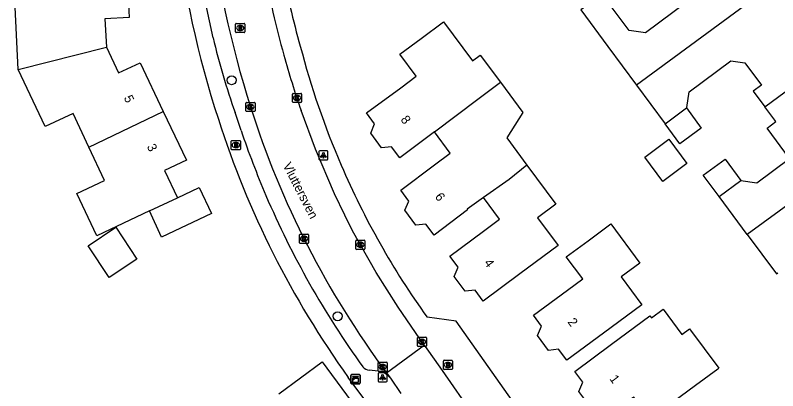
# Model space of a CAD drawing. Extents: x 163427 to 164190, y 380331 to 381641.
# Drawn here: x 163705.7 to 163788.9, y 381172.6 to 381213.6 of the extents above; entities that cross this region are included whole.
import ezdxf

# ---------------------------------------------------------------- set-up
doc = ezdxf.new("R2010")
doc.units = 0
for name, color, linetype in [('IMGEO_Boom', 7, 'Continuous'), ('IMGEO_Brandkraan', 7, 'Continuous'), ('IMGEO_Kast', 7, 'Continuous'), ('IMGEO_Kolk', 7, 'Continuous'), ('IMGEO_Lichtpunt', 7, 'Continuous'), ('IMGEO_Openbare_ruimte_label', 7, 'Continuous'), ('IMGEO_Pand', 7, 'Continuous'), ('IMGEO_Pand_nummerreeks', 7, 'Continuous'), ('IMGEO_Rijbaan_lokaal_open', 7, 'Continuous'), ('IMGEO_Rioolput', 7, 'Continuous'), ('IMGEO_Voetpad_open', 7, 'Continuous')]:
    doc.layers.add(name, color=color, linetype=linetype)

msp = doc.modelspace()

# ---------------------------------------------------------------- linework, layer by layer
at = {"layer": 'IMGEO_Boom'}
for centre in [(163729.338, 381206.491), (163740.905, 381180.716)]:
    msp.add_circle(centre, 0.489, dxfattribs=at)
at = {"layer": 'IMGEO_Brandkraan'}
for p, q in [((163729.294, 381198.975), (163729.294, 381199.827)), ((163729.369, 381199.901), (163730.221, 381199.901)), ((163729.782, 381199.681), (163729.807, 381199.681)), ((163730.295, 381199.827), (163730.295, 381198.975)), ((163730.221, 381198.901), (163729.369, 381198.901)), ((163729.805, 381199.121), (163729.78, 381199.121)), ((163752.447, 381174.976), (163752.447, 381175.828)), ((163752.522, 381175.902), (163753.374, 381175.902)), ((163752.935, 381175.682), (163752.96, 381175.682)), ((163753.448, 381175.828), (163753.448, 381174.976)), ((163753.374, 381174.902), (163752.522, 381174.902)), ((163752.958, 381175.122), (163752.933, 381175.122))]:
    msp.add_line(p, q, dxfattribs=at)
for points in [[(163729.294, 381198.975), (163729.294, 381199.827)], [(163729.369, 381199.901), (163730.221, 381199.901)], [(163730.295, 381199.827), (163730.295, 381198.975)], [(163730.221, 381198.901), (163729.369, 381198.901)], [(163729.642, 381199.601), (163729.642, 381199.201), (163729.855, 381199.201)], [(163729.873, 381199.601), (163729.642, 381199.601)], [(163729.821, 381199.52), (163729.767, 381199.52), (163729.767, 381199.444)], [(163729.767, 381199.444), (163729.82, 381199.444)], [(163729.829, 381199.368), (163729.767, 381199.368), (163729.767, 381199.287)], [(163729.767, 381199.287), (163729.829, 381199.287)], [(163752.447, 381174.976), (163752.447, 381175.828)], [(163752.522, 381175.902), (163753.374, 381175.902)], [(163752.795, 381175.602), (163752.795, 381175.202), (163753.008, 381175.202)], [(163753.026, 381175.602), (163752.795, 381175.602)], [(163752.974, 381175.521), (163752.92, 381175.521), (163752.92, 381175.445)], [(163753.448, 381175.828), (163753.448, 381174.976)], [(163753.374, 381174.902), (163752.522, 381174.902)], [(163752.92, 381175.445), (163752.973, 381175.445)], [(163752.982, 381175.369), (163752.92, 381175.369), (163752.92, 381175.288)], [(163752.92, 381175.288), (163752.982, 381175.288)]]:
    msp.add_lwpolyline(points, dxfattribs=at)
for centre, radius, start, end in [((163729.371, 381199.825), 0.0765, 91.55205, 178.44795), ((163729.371, 381199.825), 0.0765, 91.55205, 178.44795), ((163730.219, 381199.825), 0.0765, 1.55205, 88.44795), ((163730.219, 381199.825), 0.0765, 1.55205, 88.44795), ((163729.371, 381198.977), 0.0765, 181.55205, 268.44795), ((163729.371, 381198.977), 0.0765, 181.55205, 268.44795), ((163729.822, 381199.482), 0.0379, 267.82845, 90.93552), ((163729.83, 381199.327), 0.0404, 269.87594, 90.50774), ((163729.861, 381199.452), 0.251, 268.66757, 293.53466), ((163729.877, 381199.456), 0.145, 59.4692, 91.53667), ((163729.902, 381199.503), 0.0922, 285.51372, 58.15012), ((163729.907, 381199.311), 0.105, 301.31148, 78.98903), ((163730.219, 381198.977), 0.0765, 271.55205, 358.44795), ((163730.219, 381198.977), 0.0765, 271.55205, 358.44795), ((163752.524, 381175.826), 0.0765, 91.55205, 178.44795), ((163752.524, 381175.826), 0.0765, 91.55205, 178.44795), ((163752.975, 381175.483), 0.0379, 267.82845, 90.93552), ((163753.03, 381175.457), 0.145, 59.4692, 91.53667), ((163753.055, 381175.504), 0.0922, 285.51372, 58.15012), ((163753.372, 381175.826), 0.0765, 1.55205, 88.44795), ((163753.372, 381175.826), 0.0765, 1.55205, 88.44795), ((163752.524, 381174.978), 0.0765, 181.55205, 268.44795), ((163752.524, 381174.978), 0.0765, 181.55205, 268.44795), ((163752.983, 381175.328), 0.0404, 269.87594, 90.50774), ((163753.014, 381175.453), 0.251, 268.66757, 293.53466), ((163753.06, 381175.312), 0.105, 301.31148, 78.98903), ((163753.372, 381174.978), 0.0765, 271.55205, 358.44795), ((163753.372, 381174.978), 0.0765, 271.55205, 358.44795)]:
    msp.add_arc(centre, radius, start, end, dxfattribs=at)
for centre, major_axis, ratio, start_param, end_param in [((163729.781, 381199.401), (-0.387, 0.002), 0.722429, 4.712389, 7.853982), ((163729.806, 381199.401), (-0.39, 0.002), 0.717154, 1.570796, 4.712389), ((163752.934, 381175.402), (-0.387, 0.002), 0.722429, 4.712389, 7.853982), ((163752.959, 381175.402), (-0.39, 0.002), 0.717154, 1.570796, 4.712389)]:
    msp.add_ellipse(centre, major_axis=major_axis, ratio=ratio, start_param=start_param, end_param=end_param, dxfattribs=at)
at = {"layer": 'IMGEO_Kast'}
for p, q in [((163742.361, 381173.418), (163742.361, 381174.259)), ((163742.361, 381174.259), (163742.361, 381173.418)), ((163742.436, 381174.343), (163743.277, 381174.343)), ((163743.277, 381174.343), (163742.436, 381174.343)), ((163743.361, 381174.268), (163743.361, 381173.427)), ((163743.361, 381173.427), (163743.361, 381174.268)), ((163743.286, 381173.343), (163742.445, 381173.343)), ((163742.445, 381173.343), (163743.286, 381173.343))]:
    msp.add_line(p, q, dxfattribs=at)
for points in [[(163742.556, 381174.133), (163743.156, 381174.133), (163743.156, 381174.048), (163742.556, 381174.048), (163742.556, 381174.133)], [(163742.556, 381173.958), (163743.156, 381173.958), (163743.156, 381173.469), (163742.556, 381173.469), (163742.556, 381173.958)]]:
    msp.add_lwpolyline(points, dxfattribs=at)
msp.add_circle((163742.64, 381173.807), 0.0377, dxfattribs=at)
for centre, start, end in [((163742.439, 381174.265), 92.4484, 184.28452), ((163742.439, 381174.265), 92.4484, 184.28452), ((163743.283, 381174.265), 2.4484, 94.28452), ((163743.283, 381174.265), 2.4484, 94.28452), ((163742.439, 381173.421), 182.4484, 274.28452), ((163742.439, 381173.421), 182.4484, 274.28452), ((163743.283, 381173.421), 272.4484, 4.28452), ((163743.283, 381173.421), 272.4484, 4.28452)]:
    msp.add_arc(centre, 0.0779, start, end, dxfattribs=at)
at = {"layer": 'IMGEO_Kolk'}
for p, q in [((163735.979, 381204.127), (163735.979, 381204.979)), ((163736.054, 381205.053), (163736.906, 381205.053)), ((163736.467, 381204.833), (163736.492, 381204.833)), ((163736.98, 381204.979), (163736.98, 381204.127)), ((163730.89, 381203.144), (163730.89, 381203.996)), ((163730.965, 381204.07), (163731.817, 381204.07)), ((163731.378, 381203.85), (163731.403, 381203.85)), ((163731.891, 381203.996), (163731.891, 381203.144)), ((163736.906, 381204.053), (163736.054, 381204.053)), ((163736.49, 381204.273), (163736.465, 381204.273)), ((163731.817, 381203.07), (163730.965, 381203.07)), ((163731.401, 381203.29), (163731.376, 381203.29)), ((163736.819, 381189.672), (163737.671, 381189.672)), ((163736.744, 381188.746), (163736.744, 381189.598)), ((163737.255, 381188.892), (163737.23, 381188.892)), ((163737.232, 381189.452), (163737.257, 381189.452)), ((163737.745, 381189.598), (163737.745, 381188.746)), ((163742.887, 381188.092), (163742.887, 381188.944)), ((163742.962, 381189.018), (163743.814, 381189.018)), ((163743.375, 381188.798), (163743.4, 381188.798)), ((163743.888, 381188.944), (163743.888, 381188.092)), ((163737.671, 381188.672), (163736.819, 381188.672)), ((163743.814, 381188.018), (163742.962, 381188.018)), ((163743.398, 381188.238), (163743.373, 381188.238)), ((163749.612, 381177.495), (163749.612, 381178.347)), ((163749.687, 381178.421), (163750.539, 381178.421)), ((163750.1, 381178.201), (163750.125, 381178.201)), ((163750.613, 381178.347), (163750.613, 381177.495)), ((163750.539, 381177.421), (163749.687, 381177.421)), ((163750.123, 381177.641), (163750.098, 381177.641)), ((163745.317, 381174.758), (163745.317, 381175.61)), ((163745.392, 381175.684), (163746.244, 381175.684)), ((163746.318, 381175.61), (163746.318, 381174.758)), ((163746.244, 381174.684), (163745.392, 381174.684)), ((163745.828, 381174.904), (163745.803, 381174.904)), ((163745.805, 381175.464), (163745.83, 381175.464))]:
    msp.add_line(p, q, dxfattribs=at)
for points in [[(163735.979, 381204.127), (163735.979, 381204.979)], [(163736.054, 381205.053), (163736.906, 381205.053)], [(163736.3, 381204.753), (163736.423, 381204.753), (163736.423, 381204.602), (163736.553, 381204.753), (163736.717, 381204.753), (163736.571, 381204.602), (163736.724, 381204.353), (163736.572, 381204.353), (163736.487, 381204.517), (163736.423, 381204.45), (163736.423, 381204.353), (163736.3, 381204.353), (163736.3, 381204.753)], [(163736.98, 381204.979), (163736.98, 381204.127)], [(163730.89, 381203.144), (163730.89, 381203.996)], [(163730.965, 381204.07), (163731.817, 381204.07)], [(163731.891, 381203.996), (163731.891, 381203.144)], [(163736.906, 381204.053), (163736.054, 381204.053)], [(163731.817, 381203.07), (163730.965, 381203.07)], [(163731.211, 381203.77), (163731.334, 381203.77), (163731.334, 381203.619), (163731.464, 381203.77), (163731.628, 381203.77), (163731.482, 381203.619), (163731.635, 381203.37), (163731.483, 381203.37), (163731.398, 381203.534), (163731.334, 381203.467), (163731.334, 381203.37), (163731.211, 381203.37), (163731.211, 381203.77)], [(163736.819, 381189.672), (163737.671, 381189.672)], [(163736.744, 381188.746), (163736.744, 381189.598)], [(163737.065, 381189.372), (163737.188, 381189.372), (163737.188, 381189.221), (163737.318, 381189.372), (163737.482, 381189.372), (163737.336, 381189.221), (163737.489, 381188.972), (163737.337, 381188.972), (163737.252, 381189.136), (163737.188, 381189.069), (163737.188, 381188.972), (163737.065, 381188.972), (163737.065, 381189.372)], [(163737.745, 381189.598), (163737.745, 381188.746)], [(163742.887, 381188.092), (163742.887, 381188.944)], [(163742.962, 381189.018), (163743.814, 381189.018)], [(163743.888, 381188.944), (163743.888, 381188.092)], [(163737.671, 381188.672), (163736.819, 381188.672)], [(163743.814, 381188.018), (163742.962, 381188.018)], [(163743.208, 381188.718), (163743.331, 381188.718), (163743.331, 381188.567), (163743.461, 381188.718), (163743.625, 381188.718), (163743.479, 381188.567), (163743.632, 381188.318), (163743.48, 381188.318), (163743.395, 381188.482), (163743.331, 381188.415), (163743.331, 381188.318), (163743.208, 381188.318), (163743.208, 381188.718)], [(163749.612, 381177.495), (163749.612, 381178.347)], [(163749.687, 381178.421), (163750.539, 381178.421)], [(163749.933, 381178.121), (163750.056, 381178.121), (163750.056, 381177.97), (163750.186, 381178.121), (163750.35, 381178.121), (163750.204, 381177.97), (163750.357, 381177.721), (163750.205, 381177.721), (163750.12, 381177.885), (163750.056, 381177.818), (163750.056, 381177.721), (163749.933, 381177.721), (163749.933, 381178.121)], [(163750.613, 381178.347), (163750.613, 381177.495)], [(163750.539, 381177.421), (163749.687, 381177.421)], [(163745.317, 381174.758), (163745.317, 381175.61)], [(163745.392, 381175.684), (163746.244, 381175.684)], [(163746.318, 381175.61), (163746.318, 381174.758)], [(163746.244, 381174.684), (163745.392, 381174.684)], [(163745.638, 381175.384), (163745.761, 381175.384), (163745.761, 381175.233), (163745.891, 381175.384), (163746.055, 381175.384), (163745.909, 381175.233), (163746.062, 381174.984), (163745.91, 381174.984), (163745.825, 381175.148), (163745.761, 381175.081), (163745.761, 381174.984), (163745.638, 381174.984), (163745.638, 381175.384)]]:
    msp.add_lwpolyline(points, dxfattribs=at)
for centre, start, end in [((163736.056, 381204.977), 91.55205, 178.44795), ((163736.056, 381204.977), 91.55205, 178.44795), ((163736.904, 381204.977), 1.55205, 88.44795), ((163736.904, 381204.977), 1.55205, 88.44795), ((163730.967, 381203.994), 91.55205, 178.44795), ((163730.967, 381203.994), 91.55205, 178.44795), ((163731.815, 381203.994), 1.55205, 88.44795), ((163731.815, 381203.994), 1.55205, 88.44795), ((163736.056, 381204.129), 181.55205, 268.44795), ((163736.056, 381204.129), 181.55205, 268.44795), ((163736.904, 381204.129), 271.55205, 358.44795), ((163736.904, 381204.129), 271.55205, 358.44795), ((163730.967, 381203.146), 181.55205, 268.44795), ((163730.967, 381203.146), 181.55205, 268.44795), ((163731.815, 381203.146), 271.55205, 358.44795), ((163731.815, 381203.146), 271.55205, 358.44795), ((163736.821, 381189.596), 91.55205, 178.44795), ((163736.821, 381189.596), 91.55205, 178.44795), ((163737.669, 381189.596), 1.55205, 88.44795), ((163737.669, 381189.596), 1.55205, 88.44795), ((163742.964, 381188.942), 91.55205, 178.44795), ((163742.964, 381188.942), 91.55205, 178.44795), ((163743.812, 381188.942), 1.55205, 88.44795), ((163743.812, 381188.942), 1.55205, 88.44795), ((163736.821, 381188.748), 181.55205, 268.44795), ((163736.821, 381188.748), 181.55205, 268.44795), ((163737.669, 381188.748), 271.55205, 358.44795), ((163737.669, 381188.748), 271.55205, 358.44795), ((163742.964, 381188.094), 181.55205, 268.44795), ((163742.964, 381188.094), 181.55205, 268.44795), ((163743.812, 381188.094), 271.55205, 358.44795), ((163743.812, 381188.094), 271.55205, 358.44795), ((163749.689, 381178.345), 91.55205, 178.44795), ((163749.689, 381178.345), 91.55205, 178.44795), ((163750.537, 381178.345), 1.55205, 88.44795), ((163750.537, 381178.345), 1.55205, 88.44795), ((163749.689, 381177.497), 181.55205, 268.44795), ((163749.689, 381177.497), 181.55205, 268.44795), ((163750.537, 381177.497), 271.55205, 358.44795), ((163750.537, 381177.497), 271.55205, 358.44795), ((163745.394, 381175.608), 91.55205, 178.44795), ((163745.394, 381175.608), 91.55205, 178.44795), ((163746.242, 381175.608), 1.55205, 88.44795), ((163746.242, 381175.608), 1.55205, 88.44795), ((163745.394, 381174.76), 181.55205, 268.44795), ((163745.394, 381174.76), 181.55205, 268.44795), ((163746.242, 381174.76), 271.55205, 358.44795), ((163746.242, 381174.76), 271.55205, 358.44795)]:
    msp.add_arc(centre, 0.0765, start, end, dxfattribs=at)
for centre, major_axis, ratio, start_param, end_param in [((163736.466, 381204.553), (-0.387, 0.002), 0.722429, 4.712389, 7.853982), ((163736.491, 381204.553), (-0.39, 0.002), 0.717154, 1.570796, 4.712389), ((163731.377, 381203.57), (-0.387, 0.002), 0.722429, 4.712389, 7.853982), ((163731.402, 381203.57), (-0.39, 0.002), 0.717154, 1.570796, 4.712389), ((163737.231, 381189.172), (-0.387, 0.002), 0.722429, 4.712389, 7.853982), ((163737.256, 381189.172), (-0.39, 0.002), 0.717154, 1.570796, 4.712389), ((163743.374, 381188.518), (-0.387, 0.002), 0.722429, 4.712389, 7.853982), ((163743.399, 381188.518), (-0.39, 0.002), 0.717154, 1.570796, 4.712389), ((163750.099, 381177.921), (-0.387, 0.002), 0.722429, 4.712389, 7.853982), ((163750.124, 381177.921), (-0.39, 0.002), 0.717154, 1.570796, 4.712389), ((163745.804, 381175.184), (-0.387, 0.002), 0.722429, 4.712389, 7.853982), ((163745.829, 381175.184), (-0.39, 0.002), 0.717154, 1.570796, 4.712389)]:
    msp.add_ellipse(centre, major_axis=major_axis, ratio=ratio, start_param=start_param, end_param=end_param, dxfattribs=at)
at = {"layer": 'IMGEO_Lichtpunt'}
for p, q in [((163738.854, 381198.688), (163738.854, 381197.881)), ((163738.854, 381198.688), (163738.854, 381197.881)), ((163739.756, 381198.783), (163738.948, 381198.783)), ((163739.756, 381198.783), (163738.948, 381198.783)), ((163739.85, 381197.881), (163739.85, 381198.688)), ((163739.85, 381197.881), (163739.85, 381198.688)), ((163738.948, 381197.787), (163739.756, 381197.787)), ((163738.948, 381197.787), (163739.756, 381197.787)), ((163745.32, 381174.446), (163745.32, 381173.639)), ((163745.32, 381174.446), (163745.32, 381173.639)), ((163746.222, 381174.541), (163745.414, 381174.541)), ((163746.222, 381174.541), (163745.414, 381174.541)), ((163746.316, 381173.639), (163746.316, 381174.446)), ((163746.316, 381173.639), (163746.316, 381174.446)), ((163745.414, 381173.545), (163746.222, 381173.545)), ((163745.414, 381173.545), (163746.222, 381173.545))]:
    msp.add_line(p, q, dxfattribs=at)
for points in [[(163739.228, 381198.352), (163739.267, 381198.324), (163739.079, 381198.062), (163739.041, 381198.089), (163739.228, 381198.352)], [(163739.33, 381198.304), (163739.377, 381198.304), (163739.377, 381197.982), (163739.33, 381197.982), (163739.33, 381198.304)], [(163739.44, 381198.324), (163739.478, 381198.351), (163739.665, 381198.089), (163739.626, 381198.061), (163739.44, 381198.324)], [(163745.694, 381174.11), (163745.733, 381174.082), (163745.545, 381173.82), (163745.507, 381173.847), (163745.694, 381174.11)], [(163745.796, 381174.062), (163745.843, 381174.062), (163745.843, 381173.74), (163745.796, 381173.74), (163745.796, 381174.062)], [(163745.906, 381174.082), (163745.944, 381174.109), (163746.131, 381173.847), (163746.092, 381173.819), (163745.906, 381174.082)]]:
    msp.add_lwpolyline(points, dxfattribs=at)
for centre in [(163739.353, 381198.486), (163745.819, 381174.244)]:
    msp.add_circle(centre, 0.0994, dxfattribs=at)
for centre, start, end in [((163738.948, 381198.688), 90, 180), ((163738.948, 381198.688), 90, 180), ((163739.756, 381198.688), 0, 90), ((163739.756, 381198.688), 0, 90), ((163738.948, 381197.881), 180, 270), ((163738.948, 381197.881), 180, 270), ((163739.756, 381197.881), 270, 0), ((163739.756, 381197.881), 270, 360), ((163745.414, 381174.446), 90, 180), ((163745.414, 381174.446), 90, 180), ((163746.222, 381174.446), 0, 90), ((163746.222, 381174.446), 0, 90), ((163745.414, 381173.639), 180, 270), ((163745.414, 381173.639), 180, 270), ((163746.222, 381173.639), 270, 0), ((163746.222, 381173.639), 270, 360)]:
    msp.add_arc(centre, 0.0946, start, end, dxfattribs=at)
at = {"layer": 'IMGEO_Pand'}
for points in [[(163775.38, 381219.995), (163776.628, 381218.306), (163777.522, 381218.964), (163779.299, 381216.563), (163779.051, 381215.036), (163774.509, 381211.674), (163772.723, 381211.907), (163769.783, 381215.878), (163767.453, 381214.164), (163770.398, 381210.186), (163773.534, 381205.95)], [(163717.855, 381219.215), (163718.143, 381213.343), (163715.515, 381213.206), (163715.679, 381210.09)], [(163706.058, 381207.644), (163705.722, 381214.476), (163709.123, 381214.639), (163708.928, 381218.726)], [(163790.125, 381218.185), (163773.534, 381205.95)], [(163751.466, 381200.848), (163749.751, 381199.551), (163747.684, 381198.009), (163746.797, 381199.206), (163745.701, 381199.094), (163744.513, 381200.709), (163744.94, 381201.71), (163744.048, 381202.913), (163747.791, 381205.668), (163749.484, 381206.914), (163747.705, 381209.332), (163750.038, 381211.059), (163752.459, 381212.852), (163755.616, 381208.6), (163756.466, 381209.231), (163758.669, 381206.263)], [(163787.518, 381203.598), (163796.945, 381210.545)], [(163706.058, 381207.644), (163715.679, 381210.09)], [(163715.679, 381210.09), (163716.998, 381207.286), (163719.362, 381208.398), (163721.882, 381203.078)], [(163778.976, 381203.46), (163779.03, 381203.5), (163779.275, 381205.236), (163783.816, 381208.598), (163785.358, 381208.378), (163787.161, 381205.943), (163786.268, 381205.286), (163787.518, 381203.598)], [(163713.761, 381199.18), (163712.027, 381202.855), (163708.998, 381201.426), (163706.058, 381207.644)], [(163751.466, 381200.848), (163756.207, 381204.434), (163758.669, 381206.263)], [(163758.669, 381206.263), (163761.107, 381202.979), (163759.364, 381200.182), (163761.568, 381197.213)], [(163773.534, 381205.95), (163776.651, 381201.739)], [(163713.761, 381199.18), (163721.882, 381203.078)], [(163721.882, 381203.078), (163724.403, 381197.754), (163722.002, 381196.647), (163723.421, 381193.642)], [(163776.651, 381201.739), (163778.976, 381203.46)], [(163778.976, 381203.46), (163780.6, 381201.267), (163778.274, 381199.546), (163776.651, 381201.739)], [(163784.915, 381195.551), (163786.647, 381195.278), (163790.237, 381197.934), (163787.773, 381201.264), (163788.725, 381201.968), (163787.518, 381203.598)], [(163802.265, 381201.785), (163785.606, 381189.642)], [(163756.812, 381193.665), (163755.035, 381192.414), (163755.093, 381192.332), (163751.426, 381189.585), (163750.539, 381190.784), (163749.445, 381190.672), (163748.257, 381192.287), (163748.686, 381193.292), (163747.798, 381194.492), (163751.477, 381197.236), (163753.201, 381198.522), (163751.466, 381200.848)], [(163777.07, 381200.036), (163779.029, 381197.389), (163776.391, 381195.437), (163774.432, 381198.084), (163777.07, 381200.036)], [(163720.358, 381192.229), (163714.615, 381189.514), (163712.449, 381194.108), (163715.479, 381195.537), (163713.761, 381199.18)], [(163761.568, 381197.213), (163764.724, 381192.961), (163762.719, 381191.472), (163764.982, 381188.423), (163760.809, 381185.332), (163756.79, 381182.356), (163755.904, 381183.555), (163754.809, 381183.443), (163753.621, 381185.058), (163754.05, 381186.065), (163753.158, 381187.273), (163756.825, 381190.02), (163758.566, 381191.324), (163756.812, 381193.665)], [(163761.568, 381197.213), (163759.62, 381195.642), (163756.812, 381193.665)], [(163782.536, 381193.79), (163780.819, 381196.11), (163783.198, 381197.871), (163784.915, 381195.551)], [(163782.536, 381193.79), (163784.915, 381195.551)], [(163723.421, 381193.642), (163725.807, 381194.791), (163727.137, 381191.923), (163721.688, 381189.346), (163720.358, 381192.229)], [(163720.358, 381192.229), (163723.421, 381193.642)], [(163785.606, 381189.642), (163782.536, 381193.79)], [(163773.879, 381186.525), (163771.864, 381185.037), (163774.126, 381181.975), (163769.928, 381178.875), (163765.906, 381175.904), (163765.021, 381177.103), (163763.926, 381176.991), (163762.738, 381178.606), (163763.168, 381179.615), (163762.278, 381180.821), (163765.999, 381183.571), (163767.652, 381184.792), (163765.866, 381187.208), (163768.235, 381188.958), (163770.724, 381190.796), (163773.879, 381186.525)], [(163716.713, 381190.425), (163719.008, 381186.958), (163715.974, 381184.951), (163713.68, 381188.418), (163716.713, 381190.425)], [(163785.606, 381189.642), (163788.795, 381185.334), (163788.949, 381185.448)], [(163774.978, 381180.755), (163775.148, 381180.526), (163776.454, 381181.496), (163778.486, 381178.708), (163779.328, 381179.333), (163782.511, 381175.035), (163782.389, 381174.94), (163779.95, 381173.135), (163775.931, 381170.159), (163773.959, 381168.724), (163773.775, 381168.973), (163774.808, 381169.73), (163773.226, 381171.875), (163772.197, 381171.114), (163770.413, 381169.795), (163769.528, 381170.994), (163768.433, 381170.882), (163767.245, 381172.497), (163767.675, 381173.505), (163766.796, 381174.697), (163770.815, 381177.673), (163774.978, 381180.755)], [(163734.491, 381172.231), (163739.232, 381175.743), (163744.547, 381168.53), (163739.831, 381165.037)]]:
    msp.add_lwpolyline(points, dxfattribs=at)
at = {"layer": 'IMGEO_Rijbaan_lokaal_open'}
for points in [[(163750.364, 381177.548), (163747.527, 381181.713), (163745.111, 381185.509), (163742.544, 381190.055), (163741.678, 381191.751), (163740.551, 381194.087), (163738.485, 381198.945), (163736.923, 381203.175)], [(163746.246, 381174.528), (163750.364, 381177.548)], [(163750.364, 381177.548), (163750.652, 381177.154), (163752.049, 381175.159), (163753.243, 381173.468), (163756.361, 381168.965)], [(163746.246, 381174.528), (163746.674, 381173.955)], [(163746.674, 381173.955), (163747.823, 381172.29)]]:
    msp.add_lwpolyline(points, dxfattribs=at)
for centre, radius, start, end in [((163846.681, 381239.693), 120.816, 187.20689, 197.39843), ((163825.611, 381235.09), 94.181, 190.0625, 195.93652), ((163819.08, 381231.92), 87.04, 195.11046, 199.28374), ((163826.009, 381233.643), 99.281, 197.63443, 216.54366)]:
    msp.add_arc(centre, radius, start, end, dxfattribs=at)
at = {"layer": 'IMGEO_Rioolput'}
for p, q in [((163729.776, 381211.766), (163729.776, 381212.618)), ((163729.851, 381212.692), (163730.703, 381212.692)), ((163730.264, 381212.472), (163730.289, 381212.472)), ((163730.777, 381212.618), (163730.777, 381211.766)), ((163730.703, 381211.692), (163729.851, 381211.692)), ((163730.287, 381211.912), (163730.262, 381211.912))]:
    msp.add_line(p, q, dxfattribs=at)
for points in [[(163729.776, 381211.766), (163729.776, 381212.618)], [(163729.851, 381212.692), (163730.703, 381212.692)], [(163730.365, 381212.39), (163730.113, 381212.392), (163730.113, 381211.992)], [(163730.113, 381211.992), (163730.237, 381211.992), (163730.237, 381212.154), (163730.248, 381212.154)], [(163730.291, 381212.311), (163730.237, 381212.311), (163730.237, 381212.23)], [(163730.237, 381212.23), (163730.289, 381212.23)], [(163730.295, 381212.125), (163730.366, 381211.992), (163730.506, 381211.992), (163730.441, 381212.118)], [(163730.777, 381212.618), (163730.777, 381211.766)], [(163730.703, 381211.692), (163729.851, 381211.692)]]:
    msp.add_lwpolyline(points, dxfattribs=at)
for centre, radius, start, end in [((163729.853, 381212.616), 0.0765, 91.55205, 178.44795), ((163729.853, 381212.616), 0.0765, 91.55205, 178.44795), ((163730.247, 381212.101), 0.0533, 26.02933, 88.69889), ((163730.273, 381212.419), 0.19, 274.7715, 282.96867), ((163730.297, 381212.215), 0.0964, 77.00612, 93.18647), ((163730.311, 381212.272), 0.0378, 276.66336, 79.67722), ((163730.364, 381212.28), 0.109, 350.36119, 89.41601), ((163730.362, 381212.28), 0.112, 277.58423, 350.98172), ((163730.346, 381212.065), 0.108, 29.51342, 73.79051), ((163730.701, 381212.616), 0.0765, 1.55205, 88.44795), ((163730.701, 381212.616), 0.0765, 1.55205, 88.44795), ((163729.853, 381211.768), 0.0765, 181.55205, 268.44795), ((163729.853, 381211.768), 0.0765, 181.55205, 268.44795), ((163730.701, 381211.768), 0.0765, 271.55205, 358.44795), ((163730.701, 381211.768), 0.0765, 271.55205, 358.44795)]:
    msp.add_arc(centre, radius, start, end, dxfattribs=at)
for centre, major_axis, ratio, start_param, end_param in [((163730.263, 381212.192), (-0.387, 0.002), 0.722429, 4.712389, 7.853982), ((163730.288, 381212.192), (-0.39, 0.002), 0.717154, 1.570796, 4.712389)]:
    msp.add_ellipse(centre, major_axis=major_axis, ratio=ratio, start_param=start_param, end_param=end_param, dxfattribs=at)
at = {"layer": 'IMGEO_Voetpad_open'}
for points in [[(163727.315, 381211.12), (163726.53, 381214.841)], [(163730.373, 381200.986), (163729.73, 381202.952)], [(163759.947, 381171.513), (163753.857, 381180.16), (163750.674, 381180.604)], [(163745.34, 381174.73), (163744.353, 381174.839)], [(163746.286, 381168.403), (163742.073, 381174.023)]]:
    msp.add_lwpolyline(points, dxfattribs=at)
for centre, radius, start, end in [((163835.642, 381237.123), 113.261, 186.95585, 197.94301), ((163823.036, 381234.647), 89.602, 190.21727, 195.8365), ((163801.864, 381228.721), 76.599, 193.28395, 199.65836), ((163824.201, 381232.984), 90.289, 194.61942, 203.33817), ((163824.328, 381233.05), 101.243, 197.72274, 215.66381), ((163822.219, 381232.056), 96.958, 198.68985, 203.16456), ((163821.974, 381231.796), 87.774, 203.20204, 215.67742), ((163822.554, 381232.142), 97.301, 203.13364, 215.82137), ((163744.448, 381175.879), 1.045, 220.84912, 264.77455), ((163745.024, 381172.65), 2.103, 38.33071, 81.35958)]:
    msp.add_arc(centre, radius, start, end, dxfattribs=at)

# ---------------------------------------------------------------- texts
at = {"layer": 'IMGEO_Openbare_ruimte_label'}
msp.add_text('Vluttersven', height=1, rotation=297.17973, dxfattribs=at).set_placement((163734.894, 381197.193))
at = {"layer": 'IMGEO_Pand_nummerreeks'}
for s, rotation, p in [('5', 295.34224, (163717.54, 381204.582)), ('8', 306.5545, (163747.73, 381202.18)), ('3', 295.34224, (163720.061, 381199.26)), ('6', 306.48001, (163751.475, 381193.759)), ('4', 306.45136, (163756.838, 381186.534)), ('2', 306.42272, (163765.956, 381180.082)), ('1', 306.42221, (163770.537, 381173.872))]:
    msp.add_text(s, height=1, rotation=rotation, dxfattribs=at).set_placement(p)

doc.saveas('drawing.dxf')
